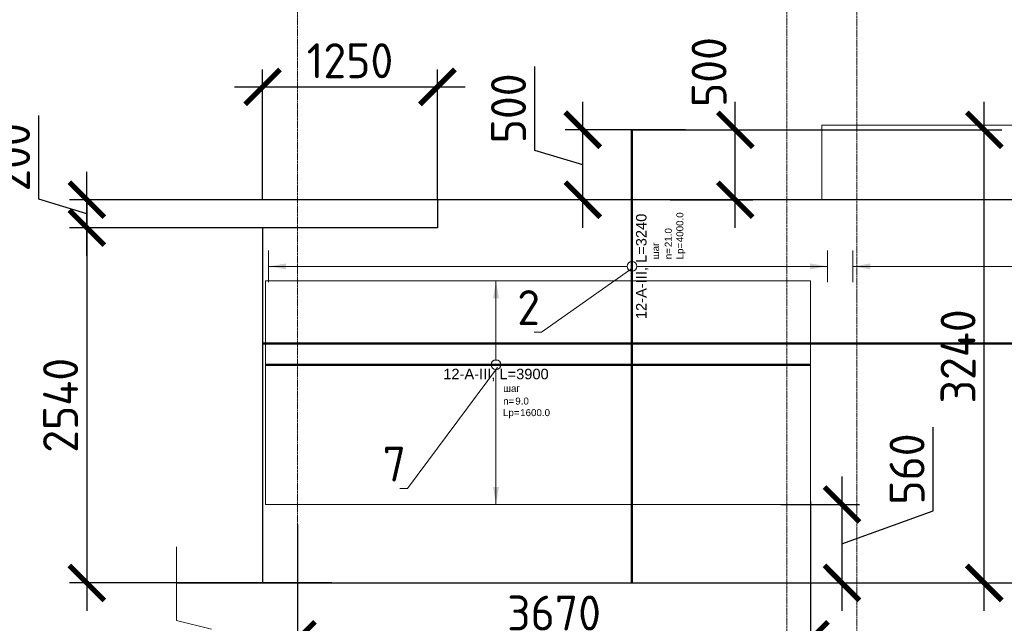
# Model space of a CAD drawing. Header units: millimetres. Extents: x 376598 to 1249954, y -318491 to -22134.
# Tile 313 of 444: x 672599 to 679642, y -32028 to -27712. Entities that reach past the tile are written whole.
import ezdxf
from ezdxf import colors
from ezdxf.entities.mleader import LeaderData, LeaderLine
from ezdxf.enums import TextEntityAlignment as Align
from ezdxf.math import Vec2, Vec3

# ---------------------------------------------------------------- set-up
doc = ezdxf.new("R2010")
doc.units = ezdxf.units.MM
doc.set_wipeout_variables(frame=1)
for name, pattern in [('______5', [1100, 800, -100, 100, -100]), ('ACAD_ISO02W100', [15, 12, -3]), ('осевая', [50.8, 31.75, -6.35, 6.35, -6.35])]:
    doc.linetypes.add(name, pattern=pattern)
for name, color, linetype, lineweight in [('AF_Stena', 90, 'Continuous', 18), ('АрмСтер', 2, 'Continuous', 50), ('Оси', 40, '______5', 18), ('подоснова', 151, 'Continuous', 5), ('РАЗМЕРЫ', 1, 'Continuous', 9)]:
    doc.layers.add(name, color=color, linetype=linetype, lineweight=lineweight)
doc.layers.add('АрмСтер_атрибуты', color=2, linetype='Continuous', lineweight=0, plot=False)
doc.styles.add('GOST-2.304_Type-B', font='GOST_Common.ttf')
doc.styles.get("Standard").update_dxf_attribs({"font": 'arial.ttf'})
doc.styles.add('Аннотативный', font='arial.ttf')
doc.dimstyles.new('СПДС', dxfattribs={"dimscale": 100, "dimtxt": 2.5, "dimasz": 2.5, "dimexe": 1.25, "dimexo": 0, "dimtad": 1, "dimdec": 0, "dimtxsty": 'GOST-2.304_Type-B', "dimblk": 'ARCHTICK', "dimcen": 2.5, "dimdle": 2, "dimadec": 0, "dimazin": 2, "dimtfac": 0.75, "dimtdec": 0, "dimtmove": 1, "dimatfit": 3, "dimfxl": 1, "dimtolj": 1, "dimarcsym": 1})

# ---------------------------------------------------------------- blocks, each defined once
blk = doc.blocks.new('_ArchTick')
at = {"color": 0, "linetype": 'ByBlock', "const_width": 0.15}
blk.add_lwpolyline([(-0.5, -0.5), (0.5, 0.5)], dxfattribs=at)
blk = doc.blocks.new('*D2267')
at = {"layer": 'DEFPOINTS', "color": 0, "lineweight": 0, "transparency": 16777216}
for p in [(674238.5, -29199.5), (673079, -31739.5), (674832.3, -31739.5)]:
    blk.add_point(p, dxfattribs=at)
at = {"layer": 'РАЗМЕРЫ', "color": 0, "lineweight": -2, "transparency": 16777216}
for p, q in [((673079, -28999.5), (673079, -31939.5)), ((674238.5, -29199.5), (672954, -29199.5)), ((674832.3, -31739.5), (672954, -31739.5))]:
    blk.add_line(p, q, dxfattribs=at)
at = {"layer": 'РАЗМЕРЫ', "color": 0, "lineweight": -2, "transparency": 16777216, "xscale": 250, "yscale": 250, "zscale": 250}
for p, rotation in [((673079, -29199.5), 90), ((673079, -31739.5), 270)]:
    blk.add_blockref('_ArchTick', p, dxfattribs=dict(at, rotation=rotation))
at = {"layer": 'РАЗМЕРЫ', "color": 0, "lineweight": 0, "transparency": 16777216, "insert": (672891.5, -30469.5), "char_height": 250, "attachment_point": 5, "rotation": 90, "style": 'GOST-2.304_Type-B'}
blk.add_mtext('\\A1;2540', dxfattribs=at)
blk = doc.blocks.new('*U906')
at = {"layer": 'РАЗМЕРЫ'}
blk.add_line((112.5, 4000), (-112.5, 4000), dxfattribs=at)
at = {"layer": 'РАЗМЕРЫ', "ltscale": 15}
blk.add_line((0, -3400), (0, 4000), dxfattribs=at)
at = {"layer": 'РАЗМЕРЫ'}
blk.add_solid([(0, 4000), (20.9, 3874.8), (-20.9, 3874.8)], dxfattribs=at)
at = {"layer": 'АрмСтер_атрибуты', "style": 'Аннотативный', "flags": 8}
blk.add_attdef('ПОЗ', (110, 29.6), '', height=75, dxfattribs=at)
blk.add_attdef('НАИМЕНОВАНИЕ', text='', height=75, dxfattribs=at).set_placement((0, -29.3), align=Align.TOP_CENTER)
at = {"layer": 'АрмСтер_атрибуты', "color": 215, "style": 'Аннотативный'}
for tag, p, flags in [('ШАГ', (190.9, -194.2), 10), ('КОЛ', (138, -285.1), 8), ('ШИРИНА', (172.9, -367.8), 8)]:
    blk.add_attdef(tag, p, '', height=50, dxfattribs=dict(at, flags=flags))
at = {"layer": 'АрмСтер_атрибуты', "flags": 9}
for tag, p in [('МАССА', (-3069.3, -410.5)), ('ОБОЗНАЧЕНИЕ', (-3069.3, -524.4))]:
    blk.add_attdef(tag, p, '', height=75, dxfattribs=at)
blk = doc.blocks.new('*U889')
at = {"color": 0, "linetype": 'ByBlock', "lineweight": -2, "ltscale": 100}
blk.add_line((-6766.8, 0), (4883.2, 0), dxfattribs=at)
at = {"layer": 'АрмСтер_атрибуты', "flags": 9}
for tag, p in [('МАССА', (-927.9, 4789.5)), ('ОБОЗНАЧЕНИЕ', (-927.9, 4675.6))]:
    blk.add_attdef(tag, p, '', height=75, dxfattribs=at)
at = {"layer": 'АрмСтер_атрибуты', "style": 'Аннотативный', "flags": 8}
blk.add_attdef('ПОЗ', (110, 29.6), '', height=75, dxfattribs=at)
blk.add_attdef('НАИМЕНОВАНИЕ', text='', height=75, dxfattribs=at).set_placement((0, -29.3), align=Align.TOP_CENTER)
at = {"layer": 'АрмСтер_атрибуты', "color": 215, "style": 'Аннотативный'}
for tag, p, flags in [('ШАГ', (190.9, -194.2), 10), ('КОЛ', (138, -285.1), 8), ('ШИРИНА', (172.9, -367.8), 8)]:
    blk.add_attdef(tag, p, '', height=50, dxfattribs=dict(at, flags=flags))
blk = doc.blocks.new('*U929')
at = {"layer": 'РАЗМЕРЫ'}
for p, q in [((112.5, 2600), (-112.5, 2600)), ((112.5, -1400), (-112.5, -1400))]:
    blk.add_line(p, q, dxfattribs=at)
at = {"layer": 'РАЗМЕРЫ', "ltscale": 15}
blk.add_line((0, -1400), (0, 2600), dxfattribs=at)
at = {"layer": 'РАЗМЕРЫ'}
for points in [[(0, 2600), (20.9, 2474.8), (-20.9, 2474.8)], [(0, -1400), (20.9, -1274.8), (-20.9, -1274.8)]]:
    blk.add_solid(points, dxfattribs=at)
at = {"layer": 'АрмСтер_атрибуты', "color": 215, "ltscale": 15, "style": 'Аннотативный'}
for s, p in [('шаг', (51.4, -194.2)), ('n=', (51.4, -285.1)), ('Lр=', (50.2, -367.8))]:
    blk.add_text(s, height=50, dxfattribs=at).set_placement(p)
at = {"layer": 'АрмСтер_атрибуты', "flags": 9}
for tag, p in [('МАССА', (-3069.3, 1589.5)), ('ОБОЗНАЧЕНИЕ', (-3069.3, 1475.6))]:
    blk.add_attdef(tag, p, '', height=75, dxfattribs=at)
at = {"layer": 'АрмСтер_атрибуты', "style": 'Аннотативный', "flags": 8}
blk.add_attdef('ПОЗ', (110, 29.6), '', height=75, dxfattribs=at)
at = {"layer": 'АрмСтер_атрибуты', "color": 215, "style": 'Аннотативный'}
for tag, p, flags in [('ШАГ', (190.9, -194.2), 10), ('КОЛ', (138, -285.1), 8), ('ШИРИНА', (172.9, -367.8), 8)]:
    blk.add_attdef(tag, p, '', height=50, dxfattribs=dict(at, flags=flags))
at = {"linetype": 'Continuous', "lineweight": 0}
blk.add_wipeout([(35, 0), (28.3, 20.6), (10.8, 33.3), (-10.8, 33.3), (-28.3, 20.6), (-35, 0), (-28.3, -20.6), (-10.8, -33.3), (10.8, -33.3), (28.3, -20.6)], dxfattribs=at)
at = {"color": 0, "linetype": 'ByBlock', "lineweight": -2, "ltscale": 100}
blk.add_line((-2263.2, 0), (976.8, 0), dxfattribs=at)
at = {"layer": 'РАЗМЕРЫ'}
blk.add_circle((0, 0), 35, dxfattribs=at)
at = {"layer": 'АрмСтер_атрибуты', "style": 'Аннотативный', "flags": 8}
blk.add_attdef('НАИМЕНОВАНИЕ', text='', height=75, dxfattribs=at).set_placement((0, -29.3), align=Align.TOP_CENTER)
blk = doc.blocks.new('*D2279')
at = {"layer": 'DEFPOINTS', "color": 0, "lineweight": 0, "transparency": 16777216}
for p in [(677055.2, -28499.5), (677717.9, -28499.5), (677251, -28999.5)]:
    blk.add_point(p, dxfattribs=at)
at = {"layer": 'РАЗМЕРЫ', "color": 0, "lineweight": -2, "transparency": 16777216}
for p, q in [((677717.9, -29199.5), (677717.9, -28299.5)), ((677055.2, -28499.5), (677842.9, -28499.5)), ((677251, -28999.5), (677842.9, -28999.5))]:
    blk.add_line(p, q, dxfattribs=at)
at = {"layer": 'РАЗМЕРЫ', "color": 0, "lineweight": -2, "transparency": 16777216, "xscale": 250, "yscale": 250, "zscale": 250}
for p, rotation in [((677717.9, -28499.5), 90), ((677717.9, -28999.5), 270)]:
    blk.add_blockref('_ArchTick', p, dxfattribs=dict(at, rotation=rotation))
at = {"layer": 'РАЗМЕРЫ', "color": 0, "lineweight": 0, "transparency": 16777216, "insert": (677530.4, -28086.7), "char_height": 250, "attachment_point": 5, "rotation": 90, "style": 'GOST-2.304_Type-B'}
blk.add_mtext('\\A1;500', dxfattribs=at)
blk = doc.blocks.new('*D2260')
at = {"layer": 'DEFPOINTS', "color": 0, "lineweight": 0, "transparency": 16777216}
for p in [(675586.6, -28193.1), (674336.6, -28999.5), (675586.6, -28999.5)]:
    blk.add_point(p, dxfattribs=at)
at = {"layer": 'РАЗМЕРЫ', "color": 0, "lineweight": -2, "transparency": 16777216}
for p, q in [((674336.6, -28999.5), (674336.6, -28068.1)), ((675586.6, -28999.5), (675586.6, -28068.1)), ((674136.6, -28193.1), (675786.6, -28193.1))]:
    blk.add_line(p, q, dxfattribs=at)
at = {"layer": 'РАЗМЕРЫ', "color": 0, "lineweight": -2, "transparency": 16777216, "xscale": 250, "yscale": 250, "zscale": 250, "rotation": 180}
blk.add_blockref('_ArchTick', (674336.6, -28193.1), dxfattribs=at)
at = {"layer": 'РАЗМЕРЫ', "color": 0, "lineweight": -2, "transparency": 16777216, "xscale": 250, "yscale": 250, "zscale": 250}
blk.add_blockref('_ArchTick', (675586.6, -28193.1), dxfattribs=at)
at = {"layer": 'РАЗМЕРЫ', "color": 0, "lineweight": 0, "transparency": 16777216, "insert": (674961.6, -28005.6), "char_height": 250, "attachment_point": 5, "style": 'GOST-2.304_Type-B'}
blk.add_mtext('\\A1;1250', dxfattribs=at)
blk = doc.blocks.new('*D2604')
at = {"layer": 'DEFPOINTS', "color": 0, "lineweight": 0, "transparency": 16777216}
for p in [(673079, -28999.5), (675586.6, -28999.5), (674336.6, -29199.5)]:
    blk.add_point(p, dxfattribs=at)
at = {"layer": 'РАЗМЕРЫ', "color": 0, "lineweight": -2, "transparency": 16777216}
for p, q in [((672735.2, -28996.3), (672735.2, -28396.3)), ((673079, -29399.5), (673079, -28799.5)), ((673079, -29099.5), (672735.2, -28996.3)), ((675586.6, -28999.5), (672954, -28999.5)), ((674336.6, -29199.5), (672954, -29199.5))]:
    blk.add_line(p, q, dxfattribs=at)
at = {"layer": 'РАЗМЕРЫ', "color": 0, "lineweight": -2, "transparency": 16777216, "xscale": 250, "yscale": 250, "zscale": 250}
for p, rotation in [((673079, -28999.5), 90), ((673079, -29199.5), 270)]:
    blk.add_blockref('_ArchTick', p, dxfattribs=dict(at, rotation=rotation))
at = {"layer": 'РАЗМЕРЫ', "color": 0, "lineweight": 0, "transparency": 16777216, "insert": (672547.7, -28696.3), "char_height": 250, "attachment_point": 5, "rotation": 90, "style": 'GOST-2.304_Type-B'}
blk.add_mtext('\\A1;200', dxfattribs=at)
blk = doc.blocks.new('*U754')
at = {"layer": 'РАЗМЕРЫ'}
for p, q in [((112.5, 600), (-112.5, 600)), ((112.5, -1000), (-112.5, -1000))]:
    blk.add_line(p, q, dxfattribs=at)
at = {"layer": 'РАЗМЕРЫ', "ltscale": 15}
blk.add_line((0, -1000), (0, 600), dxfattribs=at)
at = {"layer": 'РАЗМЕРЫ'}
for points in [[(0, 600), (20.9, 474.8), (-20.9, 474.8)], [(0, -1000), (20.9, -874.8), (-20.9, -874.8)]]:
    blk.add_solid(points, dxfattribs=at)
at = {"layer": 'АрмСтер_атрибуты', "color": 215, "ltscale": 15, "style": 'Аннотативный'}
for s, p in [('шаг', (51.4, -194.2)), ('n=', (51.4, -285.1)), ('Lр=', (50.2, -367.8))]:
    blk.add_text(s, height=50, dxfattribs=at).set_placement(p)
at = {"layer": 'АрмСтер_атрибуты', "flags": 9}
for tag, p in [('МАССА', (8339.5, 4789.5)), ('ОБОЗНАЧЕНИЕ', (8339.5, 4675.6))]:
    blk.add_attdef(tag, p, '', height=75, dxfattribs=at)
at = {"layer": 'АрмСтер_атрибуты', "style": 'Аннотативный', "flags": 8}
blk.add_attdef('ПОЗ', (110, 29.6), '', height=75, dxfattribs=at)
at = {"layer": 'АрмСтер_атрибуты', "color": 215, "style": 'Аннотативный'}
for tag, p, flags in [('ШАГ', (190.9, -194.2), 10), ('КОЛ', (138, -285.1), 8), ('ШИРИНА', (172.9, -367.8), 8)]:
    blk.add_attdef(tag, p, '', height=50, dxfattribs=dict(at, flags=flags))
at = {"linetype": 'Continuous', "lineweight": 0}
blk.add_wipeout([(35, 0), (28.3, 20.6), (10.8, 33.3), (-10.8, 33.3), (-28.3, 20.6), (-35, 0), (-28.3, -20.6), (-10.8, -33.3), (10.8, -33.3), (28.3, -20.6)], dxfattribs=at)
at = {"color": 0, "linetype": 'ByBlock', "lineweight": -2, "ltscale": 100}
blk.add_line((-1649.4, 0), (2250.6, 0), dxfattribs=at)
at = {"layer": 'РАЗМЕРЫ'}
blk.add_circle((0, 0), 35, dxfattribs=at)
at = {"layer": 'АрмСтер_атрибуты', "style": 'Аннотативный', "flags": 8}
blk.add_attdef('НАИМЕНОВАНИЕ', text='', height=75, dxfattribs=at).set_placement((0, -29.3), align=Align.TOP_CENTER)
blk = doc.blocks.new('_None')
blk = doc.blocks.new('*D2309')
at = {"layer": 'DEFPOINTS', "color": 0, "lineweight": 0, "transparency": 16777216}
for p in [(678044.6, -31178.9, -720), (678168.9, -31739.4), (678480.9, -31739.4)]:
    blk.add_point(p, dxfattribs=at)
at = {"layer": 'РАЗМЕРЫ', "color": 0, "lineweight": -2, "transparency": 16777216}
for p, q in [((679134.2, -31225.2), (679134.2, -30625.2)), ((678480.9, -30978.9), (678480.9, -31939.4)), ((678044.6, -31178.9), (678605.9, -31178.9)), ((678480.9, -31459.1), (679134.2, -31225.2)), ((678168.9, -31739.4), (678605.9, -31739.4))]:
    blk.add_line(p, q, dxfattribs=at)
at = {"layer": 'РАЗМЕРЫ', "color": 0, "lineweight": -2, "transparency": 16777216, "xscale": 250, "yscale": 250, "zscale": 250}
for p, rotation in [((678480.9, -31178.9), 90), ((678480.9, -31739.4), 270)]:
    blk.add_blockref('_ArchTick', p, dxfattribs=dict(at, rotation=rotation))
at = {"layer": 'РАЗМЕРЫ', "color": 0, "lineweight": 0, "transparency": 16777216, "insert": (678946.7, -30925.2), "char_height": 250, "attachment_point": 5, "rotation": 90, "style": 'GOST-2.304_Type-B'}
blk.add_mtext('\\A1;560', dxfattribs=at)
blk = doc.blocks.new('*D2310')
at = {"layer": 'DEFPOINTS', "color": 0, "lineweight": 0, "transparency": 16777216}
for p in [(678256.6, -31156.5, -720), (674586.6, -31322.6), (674586.6, -32142.1)]:
    blk.add_point(p, dxfattribs=at)
at = {"layer": 'РАЗМЕРЫ', "color": 0, "lineweight": -2, "transparency": 16777216}
for p, q in [((678256.6, -31156.5), (678256.6, -32267.1)), ((674586.6, -31322.6), (674586.6, -32267.1)), ((678456.6, -32142.1), (674386.6, -32142.1))]:
    blk.add_line(p, q, dxfattribs=at)
at = {"layer": 'РАЗМЕРЫ', "color": 0, "lineweight": -2, "transparency": 16777216, "xscale": 250, "yscale": 250, "zscale": 250, "rotation": 180}
blk.add_blockref('_ArchTick', (674586.6, -32142.1), dxfattribs=at)
at = {"layer": 'РАЗМЕРЫ', "color": 0, "lineweight": -2, "transparency": 16777216, "xscale": 250, "yscale": 250, "zscale": 250}
blk.add_blockref('_ArchTick', (678256.6, -32142.1), dxfattribs=at)
at = {"layer": 'РАЗМЕРЫ', "color": 0, "lineweight": 0, "transparency": 16777216, "insert": (676421.6, -31954.6), "char_height": 250, "attachment_point": 5, "style": 'GOST-2.304_Type-B'}
blk.add_mtext('\\A1;3670', dxfattribs=at)
blk = doc.blocks.new('*D2667')
at = {"layer": 'DEFPOINTS', "color": 0, "lineweight": 0, "transparency": 16777216}
for p in [(676978.6, -28499.5), (679499.1, -28499.5), (677228.7, -31739.5)]:
    blk.add_point(p, dxfattribs=at)
at = {"layer": 'РАЗМЕРЫ', "color": 0, "lineweight": -2, "transparency": 16777216}
for p, q in [((679499.1, -31939.5), (679499.1, -28299.5)), ((676978.6, -28499.5), (679624.1, -28499.5)), ((677228.7, -31739.5), (679624.1, -31739.5))]:
    blk.add_line(p, q, dxfattribs=at)
at = {"layer": 'РАЗМЕРЫ', "color": 0, "lineweight": -2, "transparency": 16777216, "xscale": 250, "yscale": 250, "zscale": 250}
for p, rotation in [((679499.1, -28499.5), 90), ((679499.1, -31739.5), 270)]:
    blk.add_blockref('_ArchTick', p, dxfattribs=dict(at, rotation=rotation))
at = {"layer": 'РАЗМЕРЫ', "color": 0, "lineweight": 0, "transparency": 16777216, "insert": (679311.6, -30119.5), "char_height": 250, "attachment_point": 5, "rotation": 90, "style": 'GOST-2.304_Type-B'}
blk.add_mtext('\\A1;3240', dxfattribs=at)
blk = doc.blocks.new('*D2669')
at = {"layer": 'DEFPOINTS', "color": 0, "lineweight": 0, "transparency": 16777216}
for p in [(676626.9, -28499.5), (677361.8, -28499.5), (677361.8, -28999.5)]:
    blk.add_point(p, dxfattribs=at)
at = {"layer": 'РАЗМЕРЫ', "color": 0, "lineweight": -2, "transparency": 16777216}
for p, q in [((676283.2, -28646.3), (676283.2, -28046.3)), ((676626.9, -29199.5), (676626.9, -28299.5)), ((677361.8, -28499.5), (676501.9, -28499.5)), ((676626.9, -28749.5), (676283.2, -28646.3)), ((677361.8, -28999.5), (676501.9, -28999.5))]:
    blk.add_line(p, q, dxfattribs=at)
at = {"layer": 'РАЗМЕРЫ', "color": 0, "lineweight": -2, "transparency": 16777216, "xscale": 250, "yscale": 250, "zscale": 250}
for p, rotation in [((676626.9, -28499.5), 90), ((676626.9, -28999.5), 270)]:
    blk.add_blockref('_ArchTick', p, dxfattribs=dict(at, rotation=rotation))
at = {"layer": 'РАЗМЕРЫ', "color": 0, "lineweight": 0, "transparency": 16777216, "insert": (676095.7, -28346.3), "char_height": 250, "attachment_point": 5, "rotation": 90, "style": 'GOST-2.304_Type-B'}
blk.add_mtext('\\A1;500', dxfattribs=at)

msp = doc.modelspace()

# ---------------------------------------------------------------- linework, layer by layer
at = {"color": 7, "linetype": 'Continuous', "lineweight": 25, "transparency": 33554687}
for p, q in [((685986.6, -28999.5), (675586.6, -28999.5)), ((674336.6, -29199.5), (674336.6, -31739.5))]:
    msp.add_line(p, q, dxfattribs=at)
at = {"layer": 'AF_Stena', "lineweight": 20}
for points in [[(673720, -31952.4), (673720, -31480.5)], [(673720, -31952.4), (673720, -32007.4)], [(673720, -32007.4), (673970, -32069.9)]]:
    msp.add_lwpolyline(points, dxfattribs=at)

# ---------------------------------------------------------------- dimensions: what is measured, and where the dimension line sits
at = {"layer": 'РАЗМЕРЫ', "color": 1, "lineweight": 0}
dim = msp.add_linear_dim(base=(673079, -31739.5), p1=(674238.5, -29199.5), p2=(674832.3, -31739.5), angle=90, dimstyle='СПДС', dxfattribs=at)
dim.commit()
dim.dimension.update_dxf_attribs({"geometry": '*D2267', "text_midpoint": (672891.5, -30469.5)})

# ---------------------------------------------------------------- next in the draw order: block references
at = {"layer": 'АрмСтер', "ltscale": 15, "rotation": 90}
msp.add_blockref('*U906', (682558.9, -29476.2), dxfattribs=at)

# ---------------------------------------------------------------- next in the draw order: linework, layer by layer
at = {"color": 7, "linetype": 'Continuous', "lineweight": 25, "transparency": 33554687}
msp.add_line((673720, -31739.5), (686236.6, -31739.5), dxfattribs=at)

# ---------------------------------------------------------------- next in the draw order: block references
at = {"layer": 'АрмСтер', "ltscale": 15}
msp.add_blockref('*U889', (681105.8, -30028.2), dxfattribs=at)

# ---------------------------------------------------------------- next in the draw order: linework, layer by layer
at = {"layer": 'Оси', "color": 16, "linetype": 'осевая', "lineweight": 0, "ltscale": 0.5, "transparency": 33554687}
for p, q in [((674586.6, -34680.1), (674586.6, -25750.7)), ((678086.6, -34680.1), (678086.6, -25750.7)), ((678586.6, -34102.7), (678586.6, -25750.7))]:
    msp.add_line(p, q, dxfattribs=at)

# ---------------------------------------------------------------- next in the draw order: block references
at = {"layer": 'АрмСтер', "ltscale": 15}
ref = msp.add_blockref('*U929', (676978.6, -29476.2), dxfattribs=dict(at, rotation=90))
ref.add_attrib('НАИМЕНОВАНИЕ', '12-A-III, L=3240', dxfattribs={"layer": 'АрмСтер_атрибуты', "height": 75, "rotation": 90, "style": 'Аннотативный', "flags": 8}).set_placement((677007.9, -29476.2), align=Align.TOP_CENTER)
ref.add_attrib('КОЛ', '21.0', (677263.7, -29338.2), dxfattribs={"layer": 'АрмСтер_атрибуты', "color": 215, "height": 50, "rotation": 90, "style": 'Аннотативный', "flags": 8})
ref.add_attrib('ШИРИНА', '4000.0', (677346.4, -29303.3), dxfattribs={"layer": 'АрмСтер_атрибуты', "color": 215, "height": 50, "rotation": 90, "style": 'Аннотативный', "flags": 8})

# ---------------------------------------------------------------- next in the draw order: linework, layer by layer
at = {"color": 8, "lineweight": 0, "true_color": 0x787a7d}
msp.add_lwpolyline([(685986.6, -28999.5), (678336.6, -28999.5), (678336.6, -28465.3), (685986.6, -28465.3)], close=True, dxfattribs=at)
at = {"color": 7, "linetype": 'Continuous', "lineweight": 25, "transparency": 33554687}
msp.add_lwpolyline([(675586.6, -28999.5), (675586.6, -29199.5), (674336.6, -29199.5)], dxfattribs=at)

# ---------------------------------------------------------------- next in the draw order: block references
at = {"layer": 'АрмСтер', "ltscale": 15}
ref = msp.add_blockref('*U754', (676006.1, -30179, -720), dxfattribs=at)
ref.add_attrib('НАИМЕНОВАНИЕ', '12-A-III, L=3900', dxfattribs={"layer": 'АрмСтер_атрибуты', "height": 75, "style": 'Аннотативный', "flags": 8}).set_placement((676006.1, -30208.3, -720), align=Align.TOP_CENTER)
ref.add_attrib('КОЛ', '9.0', (676144.1, -30464.1, -720), dxfattribs={"layer": 'АрмСтер_атрибуты', "color": 215, "height": 50, "style": 'Аннотативный', "flags": 8})
ref.add_attrib('ШИРИНА', '1600.0', (676179, -30546.8, -720), dxfattribs={"layer": 'АрмСтер_атрибуты', "color": 215, "height": 50, "style": 'Аннотативный', "flags": 8})

# ---------------------------------------------------------------- next in the draw order: dimensions: what is measured, and where the dimension line sits
at = {"layer": 'РАЗМЕРЫ', "color": 4, "lineweight": 0}
dim = msp.add_linear_dim(base=(677717.9, -28499.5), p1=(677251, -28999.5), p2=(677055.2, -28499.5), angle=90, dimstyle='СПДС', dxfattribs=at)
dim.commit()
dim.dimension.update_dxf_attribs({"geometry": '*D2279', "text_midpoint": (677717.9, -28086.7), "dimtype": 160})
dim = msp.add_linear_dim(base=(675586.6, -28193.1), p1=(674336.6, -28999.5), p2=(675586.6, -28999.5), dimstyle='СПДС', dxfattribs=at)
dim.commit()
dim.dimension.update_dxf_attribs({"geometry": '*D2260', "text_midpoint": (674961.6, -28005.6)})
for base, p1, p2, picture, middle in [((676626.9, -28499.5), (677361.8, -28999.5), (677361.8, -28499.5), '*D2669', (676095.7, -28583.8)), ((673079, -28999.5), (674336.6, -29199.5), (675586.6, -28999.5), '*D2604', (672547.7, -28933.8))]:
    dim = msp.add_linear_dim(base=base, p1=p1, p2=p2, angle=90, dimstyle='СПДС', dxfattribs=at)
    dim.commit()
    dim.dimension.update_dxf_attribs({"geometry": picture, "text_midpoint": middle})

# ---------------------------------------------------------------- next in the draw order: linework, layer by layer
at = {"layer": 'РАЗМЕРЫ', "color": 4, "linetype": 'ACAD_ISO02W100', "ltscale": 0.5, "elevation": -720}
msp.add_lwpolyline([(674356.6, -29579), (678256.6, -29579), (678256.6, -31179), (674356.6, -31179)], close=True, dxfattribs=at)

# ---------------------------------------------------------------- next in the draw order: dimensions: what is measured, and where the dimension line sits
at = {"layer": 'РАЗМЕРЫ', "color": 4, "lineweight": 0}
dim = msp.add_linear_dim(base=(679499.1, -28499.5), p1=(677228.7, -31739.5), p2=(676978.6, -28499.5), angle=90, dimstyle='СПДС', dxfattribs=at)
dim.commit()
dim.dimension.update_dxf_attribs({"geometry": '*D2667', "text_midpoint": (679311.6, -30119.5)})
dim = msp.add_linear_dim(base=(678480.9444, -31739.3614), p1=(678044.6041, -31178.9151, -720), p2=(678168.9431, -31739.3614), angle=90, dimstyle='СПДС', dxfattribs=at)
dim.commit()
dim.dimension.update_dxf_attribs({"geometry": '*D2309', "text_midpoint": (679134.2206, -31162.7441), "dimtype": 160})
dim = msp.add_linear_dim(base=(674586.6, -32142.1), p1=(678256.6, -31156.5, -720), p2=(674586.6, -31322.6), dimstyle='СПДС', dxfattribs=at)
dim.commit()
dim.dimension.update_dxf_attribs({"geometry": '*D2310', "text_midpoint": (676421.6, -31954.6)})

# ---------------------------------------------------------------- next in the draw order: leaders
at = {"layer": 'подоснова'}
ml = msp.add_multileader_mtext('Standard', dxfattribs=at)
ml.set_content('2', color=256, style='GOST-2.304_Type-B')
ml.set_leader_properties(color=256, linetype='ByLayer', lineweight=15)
ml.set_arrow_properties(name='NONE')
ml.build(insert=Vec2(0, 0))
ml.multileader.update_dxf_attribs({"text_left_attachment_type": 6, "text_right_attachment_type": 6, "dogleg_length": 10, "arrow_head_size": 18})
ctx = ml.context
ctx.base_point, ctx.char_height, ctx.arrow_head_size, ctx.landing_gap_size, ctx.plane_origin = Vec3(676156.9, -29945.7, 720), 250, 18, 20, Vec3(676535.9, -27657.1, 720)
ctx.left_attachment, ctx.right_attachment, ctx.text_align_type = 6, 6, 1
notes = []
notes.append((ctx, [(1, (1, 1, 0), (676331.9, -29945.7, 720), (-1, 0), 10, [(0, [(676976.8, -29490.7, 720)], 0, [])])]))
ctx.mtext.insert, ctx.mtext.width, ctx.mtext.alignment, ctx.mtext.flow_direction = Vec3(676239.4, -29645.7, 720), 22.898, 2, 5
ml = msp.add_multileader_mtext('Standard', dxfattribs=at)
ml.set_content('7', color=256, style='GOST-2.304_Type-B')
ml.set_leader_properties(color=256, linetype='ByLayer', lineweight=15)
ml.set_arrow_properties(name='NONE')
ml.build(insert=Vec2(0, 0))
ml.multileader.update_dxf_attribs({"text_left_attachment_type": 6, "text_right_attachment_type": 6, "dogleg_length": 10, "arrow_head_size": 18})
ctx = ml.context
ctx.base_point, ctx.char_height, ctx.arrow_head_size, ctx.landing_gap_size, ctx.plane_origin = Vec3(675196.7, -31064.5), 250, 18, 20, Vec3(675575.9, -28364.6)
ctx.left_attachment, ctx.right_attachment, ctx.text_align_type = 6, 6, 1
notes.append((ctx, [(1, (1, 1, 0), (675371.9, -31064.5), (-1, 0), 10, [(0, [(676016.7, -30198.2)], 0, [])])]))
ctx.mtext.insert, ctx.mtext.width, ctx.mtext.alignment, ctx.mtext.flow_direction = Vec3(675279.3, -30764.5), 22.898, 2, 5
for ctx, leaders in notes:
    for number, flags, end, landing, length, lines in leaders:
        leader = LeaderData()
        leader.index, (leader.has_last_leader_line, leader.has_dogleg_vector, leader.attachment_direction) = number, flags
        leader.last_leader_point, leader.dogleg_vector, leader.dogleg_length = Vec3(end), Vec3(landing), length
        for number, points, colour, breaks in lines:
            line = LeaderLine()
            line.index, line.vertices, line.color, line.breaks = number, Vec3.list(points), colors.encode_raw_color(colour), breaks
            leader.lines.append(line)
        ctx.leaders.append(leader)

doc.saveas('drawing.dxf')
